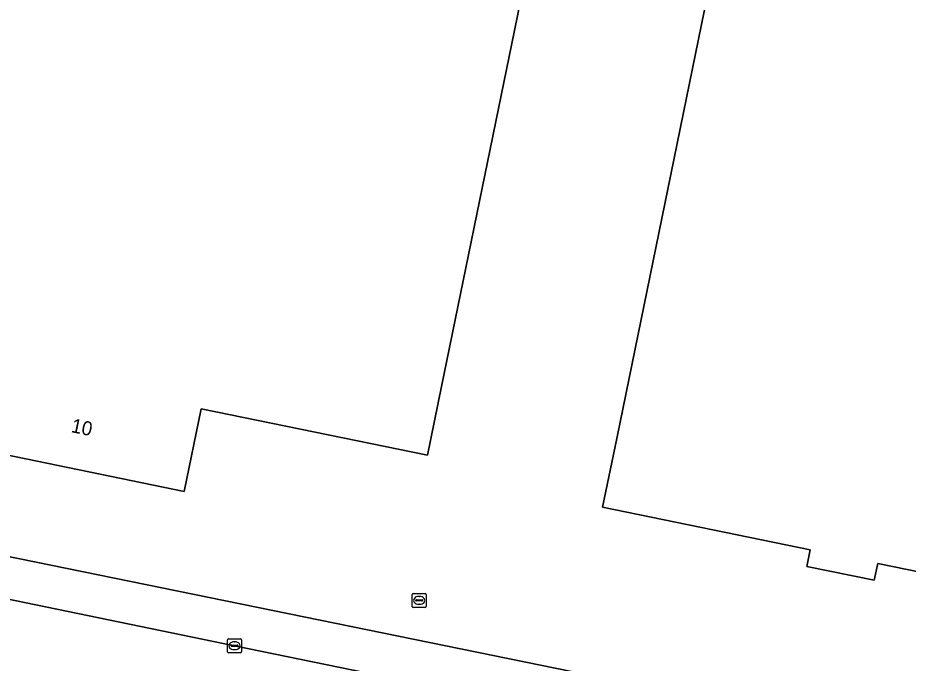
# Model space of a CAD drawing. Extents: x 157692 to 159674, y 381452 to 383291.
# Drawn here: x 158785 to 158848.6, y 382294.1 to 382340.2 of the extents above; entities that cross this region are included whole.
import ezdxf

# ---------------------------------------------------------------- set-up
doc = ezdxf.new("R2010")
doc.units = 0
for name, color, linetype in [('IMGEO_Erf', 7, 'Continuous'), ('IMGEO_Kolk', 7, 'Continuous'), ('IMGEO_Pand', 7, 'Continuous'), ('IMGEO_Pand_nummerreeks', 7, 'Continuous'), ('IMGEO_Rijbaan_lokaal_open', 7, 'Continuous'), ('IMGEO_Rioolput', 7, 'Continuous'), ('IMGEO_Voetpad_open', 7, 'Continuous')]:
    doc.layers.add(name, color=color, linetype=linetype)

msp = doc.modelspace()

# ---------------------------------------------------------------- linework, layer by layer
at = {"layer": 'IMGEO_Erf'}
for points in [[(158824.151, 382357.259), (158815.262, 382313.848), (158814.259, 382308.949), (158798.11, 382312.256), (158796.907, 382306.378), (158781.083, 382309.618), (158781.485, 382311.579), (158778.722, 382312.145), (158778.32, 382310.184), (158771.912, 382311.496), (158772.916, 382316.395), (158781.288, 382357.286)], [(158876.038, 382295.154), (158846.379, 382301.227), (158846.135, 382300.033), (158841.325, 382301.017), (158841.569, 382302.212), (158826.756, 382305.245), (158827.759, 382310.144), (158836.816, 382354.376)], [(158739.897, 382310.815), (158745.516, 382309.667), (158754.049, 382307.922), (158763.74, 382305.941), (158825.695, 382293.283), (158865.561, 382285.172), (158872.186, 382283.72), (158876.329, 382282.962), (158882.131, 382281.773), (158888.158, 382280.537), (158988.039, 382260.114), (159000, 382257.67), (159006.103, 382256.423), (159011.658, 382255.288), (159018.046, 382253.981), (159023.028, 382252.988), (159037.803, 382250), (159039.91, 382249.574), (159043.144, 382248.92), (159043.356, 382248.877), (159043.484, 382248.846), (159053.13, 382246.78), (159055.84, 382246.213), (159072.286, 382242.773)]]:
    msp.add_lwpolyline(points, dxfattribs=at)
at = {"layer": 'IMGEO_Kolk'}
for p, q in [((158799.994, 382294.935), (158799.994, 382295.787)), ((158800.069, 382295.861), (158800.921, 382295.861)), ((158800.482, 382295.641), (158800.507, 382295.641)), ((158800.995, 382295.787), (158800.995, 382294.935)), ((158800.253, 382295.355), (158800.253, 382295.367)), ((158800.691, 382295.318), (158800.293, 382295.318)), ((158800.296, 382295.404), (158800.694, 382295.404)), ((158800.505, 382295.081), (158800.48, 382295.081)), ((158800.737, 382295.367), (158800.737, 382295.355)), ((158800.921, 382294.861), (158800.069, 382294.861))]:
    msp.add_line(p, q, dxfattribs=at)
for points in [[(158799.994, 382294.935), (158799.994, 382295.787)], [(158800.069, 382295.861), (158800.921, 382295.861)], [(158800.995, 382295.787), (158800.995, 382294.935)], [(158800.921, 382294.861), (158800.069, 382294.861)]]:
    msp.add_lwpolyline(points, dxfattribs=at)
for centre, radius, start, end in [((158800.071, 382295.785), 0.0765, 91.55205, 178.44795), ((158800.071, 382295.785), 0.0765, 91.55205, 178.44795), ((158800.919, 382295.785), 0.0765, 1.55205, 88.44795), ((158800.919, 382295.785), 0.0765, 1.55205, 88.44795), ((158800.293, 382295.364), 0.0403, 85.87752, 175.75265), ((158800.29, 382295.354), 0.0366, 178.93798, 274.71019), ((158800.694, 382295.361), 0.043, 264.86636, 352.45326), ((158800.698, 382295.366), 0.0386, 1.73085, 96.63898), ((158800.071, 382294.937), 0.0765, 181.55205, 268.44795), ((158800.071, 382294.937), 0.0765, 181.55205, 268.44795), ((158800.919, 382294.937), 0.0765, 271.55205, 358.44795), ((158800.919, 382294.937), 0.0765, 271.55205, 358.44795)]:
    msp.add_arc(centre, radius, start, end, dxfattribs=at)
for centre, major_axis, ratio, start_param, end_param in [((158800.481, 382295.361), (-0.387, 0.002), 0.722429, 4.712389, 7.853982), ((158800.506, 382295.361), (-0.39, 0.002), 0.717154, 1.570796, 4.712389)]:
    msp.add_ellipse(centre, major_axis=major_axis, ratio=ratio, start_param=start_param, end_param=end_param, dxfattribs=at)
at = {"layer": 'IMGEO_Pand'}
for points in [[(158824.28, 382357.23), (158833.317, 382400.896), (158833.095, 382400.942), (158834.229, 382406.416), (158808.506, 382411.747), (158806.684, 382402.954), (158784.407, 382407.428), (158776.447, 382368.394), (158783.276, 382366.994), (158782.177, 382361.626), (158785.594, 382360.925), (158784.705, 382356.586), (158781.288, 382357.286), (158772.916, 382316.395), (158771.912, 382311.496), (158778.32, 382310.184), (158778.722, 382312.145), (158781.485, 382311.579), (158781.083, 382309.618), (158796.907, 382306.378), (158798.11, 382312.256), (158814.259, 382308.949), (158815.262, 382313.848), (158824.151, 382357.259)], [(158824.28, 382357.23), (158836.816, 382354.376), (158827.759, 382310.144), (158826.756, 382305.245), (158841.569, 382302.212), (158841.325, 382301.017), (158846.135, 382300.033), (158846.379, 382301.227), (158876.038, 382295.154), (158877.041, 382300.053), (158886.121, 382344.398), (158887.997, 382344.014), (158894.63, 382376.536), (158896.91, 382387.716), (158833.317, 382400.896)]]:
    msp.add_lwpolyline(points, close=True, dxfattribs=at)
at = {"layer": 'IMGEO_Rijbaan_lokaal_open'}
msp.add_lwpolyline([(158859.681, 382283.22), (158840.554, 382287.183), (158825.094, 382290.327), (158820.213, 382291.319), (158800.497, 382295.362), (158780.293, 382299.514), (158763.168, 382302.997), (158761.821, 382303.271), (158753.419, 382304.996), (158744.89, 382306.754)], dxfattribs=at)
at = {"layer": 'IMGEO_Rioolput'}
for p, q in [((158813.171, 382298.172), (158813.171, 382299.024)), ((158813.246, 382299.098), (158814.098, 382299.098)), ((158813.659, 382298.878), (158813.684, 382298.878)), ((158814.172, 382299.024), (158814.172, 382298.172)), ((158813.43, 382298.592), (158813.43, 382298.604)), ((158813.868, 382298.555), (158813.47, 382298.555)), ((158813.473, 382298.641), (158813.871, 382298.641)), ((158813.682, 382298.318), (158813.657, 382298.318)), ((158813.914, 382298.604), (158813.914, 382298.592)), ((158814.098, 382298.098), (158813.246, 382298.098))]:
    msp.add_line(p, q, dxfattribs=at)
for points in [[(158813.171, 382298.172), (158813.171, 382299.024)], [(158813.246, 382299.098), (158814.098, 382299.098)], [(158814.172, 382299.024), (158814.172, 382298.172)], [(158814.098, 382298.098), (158813.246, 382298.098)]]:
    msp.add_lwpolyline(points, dxfattribs=at)
for centre, radius, start, end in [((158813.248, 382299.022), 0.0765, 91.55205, 178.44795), ((158813.248, 382299.022), 0.0765, 91.55205, 178.44795), ((158814.096, 382299.022), 0.0765, 1.55205, 88.44795), ((158814.096, 382299.022), 0.0765, 1.55205, 88.44795), ((158813.248, 382298.174), 0.0765, 181.55205, 268.44795), ((158813.248, 382298.174), 0.0765, 181.55205, 268.44795), ((158813.47, 382298.601), 0.0403, 85.87752, 175.75265), ((158813.467, 382298.591), 0.0366, 178.93798, 274.71019), ((158813.871, 382298.598), 0.043, 264.86636, 352.45326), ((158813.875, 382298.603), 0.0386, 1.73085, 96.63898), ((158814.096, 382298.174), 0.0765, 271.55205, 358.44795), ((158814.096, 382298.174), 0.0765, 271.55205, 358.44795)]:
    msp.add_arc(centre, radius, start, end, dxfattribs=at)
for centre, major_axis, ratio, start_param, end_param in [((158813.658, 382298.598), (-0.387, 0.002), 0.722429, 4.712389, 7.853982), ((158813.683, 382298.598), (-0.39, 0.002), 0.717154, 1.570796, 4.712389)]:
    msp.add_ellipse(centre, major_axis=major_axis, ratio=ratio, start_param=start_param, end_param=end_param, dxfattribs=at)
at = {"layer": 'IMGEO_Voetpad_open'}
msp.add_lwpolyline([(158825.695, 382293.283), (158763.74, 382305.941), (158763.168, 382302.997), (158780.293, 382299.514), (158800.497, 382295.362), (158820.213, 382291.319), (158825.094, 382290.327)], close=True, dxfattribs=at)

# ---------------------------------------------------------------- texts
at = {"layer": 'IMGEO_Pand_nummerreeks'}
msp.add_text('10', height=1, rotation=348.42849, dxfattribs=at).set_placement((158788.783, 382310.613))

doc.saveas('drawing.dxf')
